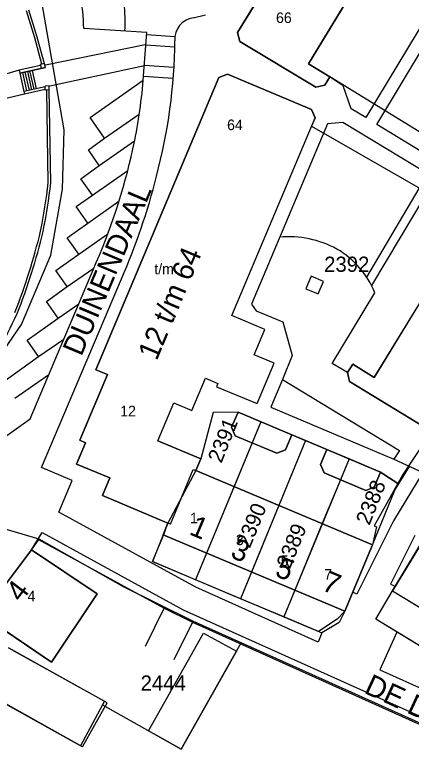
# Model space of a CAD drawing. Extents: x 148816 to 151297, y 399515 to 402500.
# Drawn here: x 150858.3 to 150905.2, y 400057.7 to 400146.4 of the extents above; entities that cross this region are included whole.
import ezdxf

# ---------------------------------------------------------------- set-up
doc = ezdxf.new("R2010")
doc.units = 0
for name, color, linetype in [('B01 Hoofdgebouw  [D] Norm', 7, 'Continuous'), ('B01 Hoofdgebouw  [T] Norm', 7, 'Continuous'), ('B01 hoofgebouw', 7, 'Continuous'), ('B07 Tussenmuur  [D] Norm', 7, 'Continuous'), ('G01 perceelsgrens', 7, 'Continuous'), ('T04 Haag heg  [D] Gem', 7, 'Continuous'), ('V00 Kant verharding algemeen  [T] Norm', 7, 'Continuous'), ('V00 Kant verharding algemeen secundair  [T] Gem', 7, 'Continuous'), ('Z01 perceelnummer', 7, 'Continuous'), ('Z02 huisnummer', 7, 'Continuous'), ('Z02 Huisnummer  [Tekst] Norm', 7, 'Continuous'), ('Z06 straatnaam', 7, 'Continuous')]:
    doc.layers.add(name, color=color, linetype=linetype)

msp = doc.modelspace()

# ---------------------------------------------------------------- linework, layer by layer
at = {"layer": 'B01 Hoofdgebouw  [D] Norm'}
for p, q in [((150887.404, 400098.206), (150886.363, 400095.693)), ((150897.83, 400093.81), (150896.81, 400091.331)), ((150879.383, 400092.544), (150879.7, 400092.41)), ((150876.703, 400086.041), (150876.39, 400086.17)), ((150869.176, 400064.882), (150857.499, 400071.379)), ((150866.28, 400059.677), (150855.515, 400065.696)), ((150866.28, 400059.677), (150869.176, 400064.882))]:
    msp.add_line(p, q, dxfattribs=at)
at = {"layer": 'B01 Hoofdgebouw  [T] Norm'}
for p, q in [((150893.02, 400140.65), (150912.83, 400173.21)), ((150888.89, 400151.33), (150884.64, 400144.35)), ((150884.64, 400144.35), (150884.91, 400143.29)), ((150884.91, 400143.29), (150893.9, 400137.85)), ((150861.306, 400140.45), (150858.749, 400139.875)), ((150861.763, 400140.676), (150861.275, 400140.567)), ((150861.744, 400140.672), (150861.275, 400140.566)), ((150895.57, 400139.11), (150893.02, 400140.65)), ((150858.749, 400139.875), (150858.828, 400139.524)), ((150861.868, 400140.208), (150858.828, 400139.524)), ((150882.43, 400139), (150867.84, 400104.36)), ((150883.43, 400139.42), (150882.43, 400139)), ((150893.4, 400135.22), (150883.43, 400139.42)), ((150894.95, 400138.09), (150895.57, 400139.11)), ((150861.847, 400137.928), (150859.315, 400137.358)), ((150862.325, 400138.02), (150861.845, 400138.001)), ((150861.858, 400137.519), (150861.845, 400138.001)), ((150862.338, 400137.538), (150862.325, 400138.02)), ((150893.9, 400137.85), (150894.95, 400138.09)), ((150859.315, 400137.358), (150859.388, 400137.037)), ((150861.856, 400137.592), (150859.388, 400137.037)), ((150862.338, 400137.538), (150861.858, 400137.519)), ((150893.81, 400134.22), (150893.4, 400135.22)), ((150883.94, 400110.79), (150893.81, 400134.22)), ((150900.83, 400103.44), (150912.31, 400122.29)), ((150887.87, 400109.15), (150883.94, 400110.79)), ((150886.61, 400106.14), (150887.87, 400109.15)), ((150888.97, 400105.15), (150886.61, 400106.14)), ((150886.97, 400100.36), (150888.97, 400105.15)), ((150897.67, 400104.03), (150898.29, 400105.02)), ((150898.29, 400105.02), (150900.83, 400103.44)), ((150867.84, 400104.36), (150869.23, 400103.79)), ((150897.9, 400102.96), (150897.67, 400104.03)), ((150869.23, 400103.79), (150865.95, 400096)), ((150879.23, 400099.55), (150880.83, 400103.37)), ((150880.83, 400103.37), (150882.31, 400102.75)), ((150882.31, 400102.75), (150882.14, 400102.35)), ((150882.14, 400102.35), (150886.97, 400100.36)), ((150906.98, 400097.46), (150897.9, 400102.96)), ((150875.18, 400095.93), (150877.08, 400100.45)), ((150877.08, 400100.45), (150879.23, 400099.55)), ((150883.93, 400097.57), (150884.69, 400099.35)), ((150884.69, 400099.35), (150891.05, 400096.67)), ((150884.35, 400096.53), (150883.93, 400097.57)), ((150865.95, 400096), (150866.61, 400095.72)), ((150886.606, 400095.591), (150884.35, 400096.53)), ((150891.05, 400096.67), (150890.3, 400094.89)), ((150866.61, 400095.72), (150865.54, 400093.19)), ((150880.28, 400093.79), (150875.18, 400095.93)), ((150889.3, 400094.47), (150886.701, 400095.552)), ((150890.3, 400094.89), (150889.3, 400094.47)), ((150894.47, 400093.14), (150895.22, 400094.91)), ((150895.22, 400094.91), (150901.58, 400092.23)), ((150879.7, 400092.41), (150880.28, 400093.79)), ((150865.54, 400093.19), (150869.5, 400091.54)), ((150894.89, 400092.13), (150894.47, 400093.14)), ((150900.63, 400083.62), (150879.7, 400092.41)), ((150899.84, 400090.07), (150894.89, 400092.13)), ((150901.58, 400092.23), (150900.83, 400090.44)), ((150869.5, 400091.54), (150868.63, 400089.45)), ((150900.83, 400090.44), (150899.84, 400090.07)), ((150868.63, 400089.45), (150876.39, 400086.17)), ((150876.39, 400086.17), (150875.82, 400084.79)), ((150907.38, 400085.44), (150902.97, 400078.14)), ((150875.82, 400084.79), (150897.33, 400075.75)), ((150897.33, 400075.75), (150900.63, 400083.62)), ((150860.23, 400083.01), (150854.37, 400075.26)), ((150868.02, 400077.81), (150860.23, 400083.01)), ((150862.6, 400069.7), (150868.02, 400077.81)), ((150902.97, 400078.14), (150935, 400058.72)), ((150873.74, 400071.61), (150875.95, 400076.1)), ((150875.95, 400076.1), (150879.28, 400074.46)), ((150854.37, 400075.26), (150862.6, 400069.7)), ((150879.28, 400074.46), (150877.07, 400069.97))]:
    msp.add_line(p, q, dxfattribs=at)
for points in [[(150860.625, 400143.7), (150859.623, 400146.918)], [(150860.911, 400143.789), (150859.909, 400147.007)], [(150858.828, 400139.524), (150861.868, 400140.208), (150860.911, 400143.789)], [(150861.452, 400140.606), (150860.621, 400143.712)], [(150861.399, 400140.103), (150861.275, 400140.566)], [(150859.388, 400137.037), (150856.873, 400136.429)], [(150862.209, 400126.548), (150862.038, 400137.526)], [(150862.509, 400126.533), (150862.338, 400137.538)]]:
    msp.add_lwpolyline(points, dxfattribs=at)
for centre, radius, start, end in [((150791.664, 400134.691), 71.013, 348.71733, 353.41484), ((150791.664, 400134.691), 71.313, 348.71733, 353.43086), ((150787.644, 400138.662), 75.796, 338.71606, 346.37664), ((150787.644, 400138.662), 76.096, 338.70842, 346.37664), ((150789.771, 400143.321), 75.978, 327.1448, 334.84956)]:
    msp.add_arc(centre, radius, start, end, dxfattribs=at)
at = {"layer": 'B01 hoofgebouw'}
for points in [[(150897.02, 400165.35), (150898.28, 400167.42), (150898.55, 400167.25), (150905.12, 400178.06), (150907.55, 400176.58), (150908.11, 400177.48), (150909.14, 400177.76), (150915.74, 400173.76), (150916, 400172.74), (150915.36, 400171.66), (150912.83, 400173.21), (150893.02, 400140.65), (150895.57, 400139.11), (150894.95, 400138.09), (150893.9, 400137.85), (150884.91, 400143.29), (150884.64, 400144.35), (150888.89, 400151.33), (150888.61, 400151.49), (150889.86, 400153.55), (150890.14, 400153.39), (150897.3, 400165.2), (150897.02, 400165.35)], [(150875.18, 400095.93), (150877.08, 400100.45), (150879.23, 400099.55), (150880.83, 400103.37), (150882.31, 400102.75), (150882.14, 400102.35), (150886.97, 400100.36), (150888.97, 400105.15), (150886.61, 400106.14), (150887.87, 400109.15), (150883.94, 400110.79), (150893.81, 400134.22), (150893.4, 400135.22), (150883.43, 400139.42), (150882.43, 400139), (150867.84, 400104.36), (150869.23, 400103.79), (150865.95, 400096), (150866.61, 400095.72), (150865.54, 400093.19), (150869.5, 400091.54)], [(150918.22, 400119.95), (150917.97, 400121.01), (150911.38, 400125.04), (150910.33, 400124.79), (150909.76, 400123.86), (150912.31, 400122.29), (150900.83, 400103.44), (150898.29, 400105.02), (150897.67, 400104.03), (150897.9, 400102.96), (150906.98, 400097.46), (150908.02, 400097.7), (150912.27, 400104.69), (150912.55, 400104.52), (150913.8, 400106.59), (150913.53, 400106.75), (150920.11, 400117.57), (150917.67, 400119.05), (150918.22, 400119.95)], [(150889.3, 400094.47), (150890.3, 400094.89), (150891.05, 400096.67), (150884.69, 400099.35), (150883.93, 400097.57), (150884.35, 400096.53), (150889.3, 400094.47)], [(150875.18, 400095.93), (150880.28, 400093.79), (150879.7, 400092.41), (150900.63, 400083.62), (150897.33, 400075.75), (150875.82, 400084.79), (150876.39, 400086.17), (150868.63, 400089.45), (150869.5, 400091.54)], [(150900.83, 400090.44), (150901.58, 400092.23), (150895.22, 400094.91), (150894.47, 400093.14), (150894.89, 400092.13), (150899.84, 400090.07), (150900.83, 400090.44)], [(150911.66, 400082.85), (150907.38, 400085.44), (150902.97, 400078.14), (150935, 400058.72), (150935.37, 400059.32), (150937.72, 400057.9), (150939.93, 400061.59)], [(150854.37, 400075.26), (150860.23, 400083.01), (150868.02, 400077.81), (150862.6, 400069.7), (150854.37, 400075.26)], [(150874.086, 400061.551), (150880.614, 400073.128), (150884.501, 400071.004), (150877.936, 400059.38), (150874.086, 400061.551)], [(150857.5, 400071.38), (150868.861, 400065.062), (150868.633, 400064.626), (150866.012, 400059.762), (150855.307, 400065.738), (150850.244, 400056.258)]]:
    msp.add_lwpolyline(points, dxfattribs=at)
at = {"layer": 'B07 Tussenmuur  [D] Norm'}
for p, q in [((150876.703, 400086.041), (150879.383, 400092.544)), ((150876.703, 400086.041), (150879.383, 400092.544)), ((150884.22, 400090.512), (150880.957, 400082.631)), ((150884.22, 400090.512), (150880.957, 400082.631)), ((150889.528, 400088.282), (150886.291, 400080.389)), ((150889.528, 400088.282), (150886.291, 400080.389)), ((150894.668, 400086.124), (150891.421, 400078.233)), ((150894.668, 400086.124), (150891.421, 400078.233))]:
    msp.add_line(p, q, dxfattribs=at)
at = {"layer": 'G01 perceelsgrens'}
for points in [[(150852.473, 400099.2), (150852.843, 400100.722), (150859.036, 400109.747), (150862.527, 400117.953), (150863.904, 400125.77), (150864.106, 400132.797), (150861.495, 400147.758), (150859.068, 400156.496), (150855.395, 400163.557), (150850.433, 400169.602), (150845.653, 400174.127), (150840.823, 400177.493), (150832.749, 400182.241), (150825.9, 400186.381)], [(150939.22, 400149.06), (150930.81, 400135.2), (150931.09, 400135.03), (150929.83, 400132.96), (150929.56, 400133.13), (150922.99, 400122.3), (150920.56, 400123.78), (150920, 400122.89), (150918.95, 400122.63), (150912.37, 400126.63), (150912.09, 400127.69), (150912.65, 400128.59), (150895.57, 400139.11), (150894.95, 400138.09), (150893.9, 400137.85), (150884.91, 400143.29), (150884.64, 400144.35), (150888.89, 400151.33)], [(150876.39, 400086.17), (150868.63, 400089.45), (150869.5, 400091.54), (150865.54, 400093.19), (150866.61, 400095.72), (150865.95, 400096), (150869.23, 400103.79), (150867.84, 400104.36), (150882.43, 400139), (150883.43, 400139.42), (150893.4, 400135.22), (150893.81, 400134.22), (150893.394, 400133.233), (150909.76, 400123.86)], [(150887.404, 400098.206), (150884.69, 400099.35), (150881.749, 400099.294), (150880.28, 400093.79), (150879.7, 400092.41), (150876.39, 400086.17)], [(150887.404, 400098.206), (150879.651, 400079.476)], [(150892.684, 400095.98), (150891.05, 400096.67), (150887.404, 400098.206)], [(150908.02, 400097.7), (150904.198, 400091.965), (150903.599, 400090.881)], [(150892.684, 400095.98), (150884.993, 400077.222)], [(150897.83, 400093.81), (150895.22, 400094.91), (150892.684, 400095.98)], [(150897.83, 400093.81), (150890.115, 400075.06)], [(150903.599, 400090.881), (150901.58, 400092.23), (150897.83, 400093.81)], [(150906.008, 400071.741), (150901.01, 400074.78), (150902.97, 400078.14), (150907.38, 400085.44), (150910.042, 400089.79), (150911.415, 400092.074), (150911.782, 400092.642)], [(150903.599, 400090.881), (150900.794, 400085.868), (150901.089, 400085.744), (150900.63, 400083.62), (150897.33, 400075.75), (150896.44, 400074.808), (150894.199, 400073.336)], [(150861.145, 400084.269), (150857.099, 400085.48)], [(150874.55, 400081.63), (150875.895, 400084.82), (150876.39, 400086.17)], [(150853.13, 400073.81), (150854.37, 400075.26), (150860.23, 400083.01), (150861.145, 400084.269)], [(150885.055, 400071.984), (150879.326, 400074.558), (150871.112, 400078.62), (150861.145, 400084.269)], [(150879.651, 400079.476), (150874.55, 400081.63)], [(150884.993, 400077.222), (150879.651, 400079.476)], [(150890.115, 400075.06), (150884.993, 400077.222)], [(150894.199, 400073.336), (150890.115, 400075.06)], [(150858.069, 400071.063), (150868.861, 400065.062), (150868.633, 400064.626), (150877.936, 400059.38), (150885.055, 400071.984)], [(150924.847, 400054.074), (150893.852, 400068.023), (150885.055, 400071.984)]]:
    msp.add_lwpolyline(points, dxfattribs=at)
at = {"layer": 'T04 Haag heg  [D] Gem'}
for p, q in [((150881.749, 400099.294), (150880.28, 400093.79)), ((150884.69, 400099.35), (150881.749, 400099.294)), ((150891.05, 400096.67), (150895.22, 400094.91)), ((150886.363, 400095.693), (150884.219, 400090.512)), ((150892.684, 400095.98), (150889.528, 400088.283)), ((150901.58, 400092.23), (150903.599, 400090.881)), ((150896.81, 400091.331), (150894.667, 400086.124)), ((150880.958, 400082.631), (150879.652, 400079.477)), ((150886.291, 400080.389), (150884.993, 400077.223)), ((150891.421, 400078.233), (150890.115, 400075.061))]:
    msp.add_line(p, q, dxfattribs=at)
at = {"layer": 'V00 Kant verharding algemeen  [T] Norm'}
for p, q in [((150915.69, 400160.63), (150899.82, 400134.26)), ((150879.39, 400146.1), (150880.85, 400146.43)), ((150873.9, 400144.36), (150866.41, 400144.83)), ((150873.47, 400138.68), (150873.9, 400144.36)), ((150901.11, 400133.45), (150906.97, 400143.16)), ((150858.828, 400139.524), (150859.315, 400137.358)), ((150859.15, 400139.596), (150859.637, 400137.43)), ((150859.452, 400139.664), (150859.939, 400137.498)), ((150859.735, 400139.728), (150860.222, 400137.562)), ((150859.999, 400139.787), (150860.486, 400137.621)), ((150860.301, 400139.855), (150860.788, 400137.689)), ((150867.16, 400134.28), (150873.47, 400138.68)), ((150897.15, 400138.04), (150895.57, 400139.11)), ((150898.07, 400135.3), (150897.15, 400138.04)), ((150899.82, 400134.26), (150898.07, 400135.3)), ((150868.89, 400131.81), (150867.16, 400134.28)), ((150895.27, 400133.51), (150886.27, 400112.13)), ((150897.11, 400133.68), (150895.27, 400133.51)), ((150908.64, 400126.68), (150897.11, 400133.68)), ((150909.6, 400128.28), (150901.11, 400133.45)), ((150866.96, 400130.44), (150868.89, 400131.81)), ((150868.26, 400128.58), (150866.96, 400130.44)), ((150866.06, 400127.01), (150868.26, 400128.58)), ((150907.144, 400127.588), (150899.922, 400115.34)), ((150908.042, 400127.043), (150900.496, 400114.359)), ((150867.45, 400125.08), (150866.06, 400127.01)), ((150865.52, 400123.71), (150867.45, 400125.08)), ((150866.89, 400121.76), (150865.52, 400123.71)), ((150864.45, 400120.01), (150866.89, 400121.76)), ((150865.82, 400118.07), (150864.45, 400120.01)), ((150863.11, 400116.13), (150865.82, 400118.07)), ((150864.47, 400114.22), (150863.11, 400116.13)), ((150861.43, 400092.77), (150870.87, 400115.14)), ((150893.33, 400115.45), (150892.71, 400113.97)), ((150894.81, 400114.83), (150893.33, 400115.45)), ((150894.19, 400113.36), (150894.81, 400114.83)), ((150862.02, 400112.45), (150864.47, 400114.22)), ((150892.71, 400113.97), (150894.19, 400113.36)), ((150895.84, 400105.11), (150900.9, 400113.48)), ((150863.39, 400110.5), (150862.02, 400112.45)), ((150886.27, 400112.13), (150886.83, 400111.34)), ((150886.83, 400111.34), (150890.01, 400110.03)), ((150859.72, 400107.88), (150863.39, 400110.5)), ((150890.01, 400110.03), (150891.11, 400106.04)), ((150861.07, 400105.92), (150859.72, 400107.88)), ((150856.85, 400102.9), (150861.07, 400105.92)), ((150891.11, 400106.04), (150889.95, 400103.22)), ((150897.67, 400104.03), (150895.84, 400105.11)), ((150889.95, 400103.22), (150888.563, 400099.929)), ((150889.95, 400103.22), (150903.81, 400094.79)), ((150888.563, 400099.929), (150903.15, 400093.78)), ((150903.81, 400094.79), (150903.15, 400093.78)), ((150903.15, 400093.78), (150906.57, 400092.17)), ((150865.04, 400091.22), (150861.43, 400092.77)), ((150903.24, 400090.11), (150904.98, 400092.89)), ((150906.57, 400092.17), (150903.09, 400086.44)), ((150863.45, 400087.47), (150865.04, 400091.22)), ((150900.63, 400083.62), (150903.24, 400090.11)), ((150879.69, 400078.58), (150863.45, 400087.47)), ((150903.09, 400086.44), (150898.74, 400077.77)), ((150860.23, 400083.01), (150861.48, 400085.09)), ((150861.48, 400085.09), (150878.17, 400075.9)), ((150875.82, 400084.79), (150874.55, 400081.63)), ((150905.62, 400084.7), (150902.75, 400078.95)), ((150860.99, 400084.28), (150875.95, 400076.1)), ((150874.55, 400081.63), (150894.62, 400073.16)), ((150894.16, 400072.08), (150879.69, 400078.58)), ((150902.75, 400078.95), (150903.3, 400078.69)), ((150898.74, 400077.77), (150898.27, 400077.99)), ((150901.01, 400074.78), (150902.97, 400078.14)), ((150878.17, 400075.9), (150932.96, 400051.27)), ((150897.33, 400075.75), (150896.68, 400074.39)), ((150925.39, 400059.96), (150901.01, 400074.78)), ((150879.28, 400074.46), (150924.93, 400053.84)), ((150896.68, 400074.39), (150894.62, 400073.16)), ((150894.62, 400073.16), (150894.16, 400072.08)), ((150903.48, 400073.25), (150901.47, 400068.8)), ((150901.47, 400068.8), (150934.33, 400054.03))]:
    msp.add_line(p, q, dxfattribs=at)
for points in [[(150861.875, 400140.517), (150873.706, 400142.941)], [(150873.599, 400140.389), (150862.405, 400137.981)], [(150858.748, 400139.875), (150856.209, 400139.141)]]:
    msp.add_lwpolyline(points, dxfattribs=at)
for centre, radius, start, end in [((150839.535, 400144.304), 26.88, 1.12184, 18.13446), ((150879.748, 400143.58), 2.545, 98.07609, 184.5016), ((150811.932, 400144.052), 65.281, 345.13944, 359.40978), ((150802.818, 400145.198), 74.395, 336.1695, 346.08716), ((150890.695, 400108.216), 11.914, 61.44243, 95.22354), ((150891.026, 400109.472), 10.657, 22.09369, 59.777)]:
    msp.add_arc(centre, radius, start, end, dxfattribs=at)
at = {"layer": 'V00 Kant verharding algemeen secundair  [T] Gem'}
for p, q in [((150868.89, 400131.81), (150872.994, 400134.672)), ((150868.26, 400128.58), (150872.44, 400131.495)), ((150867.45, 400125.08), (150871.63, 400127.995)), ((150866.89, 400121.76), (150870.588, 400124.339)), ((150865.82, 400118.07), (150869.259, 400120.468)), ((150864.47, 400114.22), (150867.59, 400116.395)), ((150860.05, 400098.53), (150867.52, 400116.23)), ((150863.39, 400110.5), (150865.816, 400112.191)), ((150861.07, 400105.92), (150864.044, 400107.994)), ((150858.24, 400100.99), (150862.276, 400103.804)), ((150857.29, 400096.59), (150860.05, 400098.53))]:
    msp.add_line(p, q, dxfattribs=at)
for points in [[(150873.882, 400144.117), (150877.213, 400143.891)], [(150877.197, 400142.599), (150873.786, 400142.853)], [(150877.099, 400140.188), (150873.604, 400140.454)], [(150873.508, 400139.181), (150877.013, 400138.94)]]:
    msp.add_lwpolyline(points, dxfattribs=at)
for centre, radius, start, end in [((150847.235, 400145.517), 24.075, 357.67529, 13.23869), ((150807.911, 400144.441), 65.812, 347.81529, 354.97846), ((150799.971, 400146.433), 73.993, 335.90951, 347.60512)]:
    msp.add_arc(centre, radius, start, end, dxfattribs=at)

# ---------------------------------------------------------------- texts
at = {"layer": 'Z01 perceelnummer'}
for s, p in [('2392', (150894.884, 400115.976)), ('2444', (150873.15, 400066.325))]:
    msp.add_text(s, height=1.8, dxfattribs=at).set_placement(p)
for s, rotation, p in [('2391', 68.00682, (150882.709, 400093.201)), ('2388', 68.12379, (150900.244, 400085.844)), ('2390', 67.73887, (150886.078, 400083.111)), ('2389', 67.95232, (150890.841, 400080.681))]:
    msp.add_text(s, height=1.8, rotation=rotation, dxfattribs=at).set_placement(p)
at = {"layer": 'Z02 huisnummer'}
for s, rotation, p in [('12 t/m 64', 67.23027, (150875.048, 400105.348)), ('1', 337.23027, (150878.778, 400084.902)), ('3', 337.23027, (150883.656, 400082.172)), ('5', 337.23027, (150888.925, 400079.982)), ('7', 337.23027, (150894.467, 400078.309)), ('4', 52.92388, (150858.992, 400076.687))]:
    msp.add_text(s, height=2.5, rotation=rotation, dxfattribs=at).set_placement(p)
at = {"layer": 'Z02 Huisnummer  [Tekst] Norm'}
for s, p in [('66', (150889.19, 400145.475)), ('64', (150883.39, 400132.78)), ('t/m', (150874.772, 400115.688)), ('12', (150870.73, 400098.845)), ('1', (150879, 400086.165)), ('3', (150884.431, 400083.571)), ('5', (150889.74, 400081.101)), ('7', (150894.89, 400079.49)), ('4', (150859.76, 400076.915))]:
    msp.add_text(s, height=1.25, dxfattribs=at).set_placement(p)
at = {"layer": 'Z06 straatnaam'}
for s, rotation, p in [('DUINENDAAL', 67.10241, (150866.133, 400105.859)), ('DE DEKANY', 335.22886, (150899.498, 400066.095))]:
    msp.add_text(s, height=2.5, rotation=rotation, dxfattribs=at).set_placement(p)

doc.saveas('drawing.dxf')
